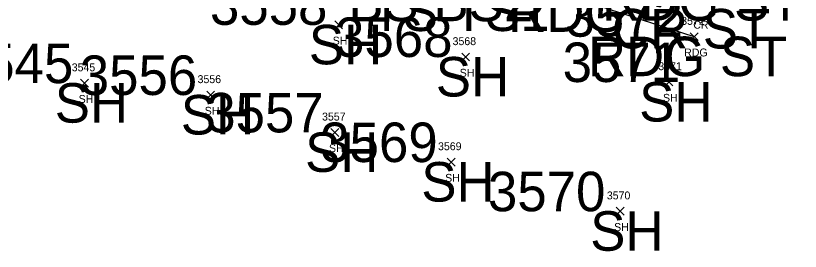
# Model space of a CAD drawing. Extents: x 1616840 to 1618410, y 488554 to 491945.
# Drawn here: x 1617625.1 to 1617823.8, y 491702.9 to 491762.5 of the extents above; entities that cross this region are included whole.
import ezdxf

# ---------------------------------------------------------------- set-up
doc = ezdxf.new("R2010")
doc.units = 0
for name, color, linetype in [('C_A', 7, 'Continuous'), ('C_I', 7, 'Continuous'), ('L_A', 7, 'Continuous'), ('L_I', 7, 'Continuous'), ('L_TIC', 7, 'Continuous'), ('P_A', 7, 'Continuous'), ('P_I', 7, 'Continuous'), ('P_TIC', 7, 'Continuous'), ('PEU', 7, 'Continuous')]:
    doc.layers.add(name, color=color, linetype=linetype)

msp = doc.modelspace()

# ---------------------------------------------------------------- linework, layer by layer
at = {"layer": 'L_TIC'}
for points in [[(1617705.87, 491759.22), (1617707.87, 491761.22)], [(1617707.87, 491759.22), (1617705.87, 491761.22)], [(1617738.04, 491751.08), (1617740.04, 491753.08)], [(1617740.04, 491751.08), (1617738.04, 491753.08)], [(1617641.54, 491744.46), (1617643.54, 491746.46)], [(1617643.54, 491744.46), (1617641.54, 491746.46)], [(1617789.52, 491744.74), (1617791.52, 491746.74)], [(1617791.52, 491744.74), (1617789.52, 491746.74)], [(1617673.46, 491741.46), (1617675.46, 491743.46)], [(1617675.46, 491741.46), (1617673.46, 491743.46)], [(1617704.93, 491731.99), (1617706.93, 491733.99)], [(1617706.93, 491731.99), (1617704.93, 491733.99)], [(1617734.36, 491724.48), (1617736.36, 491726.48)], [(1617736.36, 491724.48), (1617734.36, 491726.48)], [(1617777.14, 491712.03), (1617779.14, 491714.03)], [(1617779.14, 491712.03), (1617777.14, 491714.03)]]:
    msp.add_lwpolyline(points, dxfattribs=at)
at = {"layer": 'P_TIC'}
for points in [[(1617795.88, 491756.22), (1617797.88, 491758.22)], [(1617797.88, 491756.22), (1617795.88, 491758.22)]]:
    msp.add_lwpolyline(points, dxfattribs=at)
at = {"layer": 'PEU'}
msp.add_lwpolyline([(1617796.88, 491757.22), (1617762.35, 491768.44), (1617731.78, 491778.98), (1617707.77, 491788.14), (1617695.43, 491793.63)], dxfattribs=at)
msp.add_lwpolyline([(1617796.88, 491757.22), (1617762.35, 491768.44), (1617731.78, 491778.98), (1617707.77, 491788.14), (1617695.43, 491793.63)], dxfattribs=at)

# ---------------------------------------------------------------- texts
at = {"layer": 'C_A'}
for s, p in [('BS BS2', (1617709.32, 491761.13)), ('RDG ST', (1617773.57, 491761.29)), ('TS TS1', (1617714.95, 491758.65)), ('RDG', (1617749.79, 491758.44)), ('CR ST', (1617776.07, 491754.24)), ('SH', (1617699.32, 491750.22)), ('RDG ST', (1617769.99, 491747.22)), ('SH', (1617731.48, 491742.08)), ('SH', (1617634.98, 491735.46)), ('SH', (1617782.97, 491735.74)), ('SH', (1617666.9, 491732.46)), ('SH', (1617698.37, 491722.99)), ('SH', (1617727.8, 491715.48)), ('SH', (1617770.58, 491703.03))]:
    msp.add_text(s, height=10, dxfattribs=at).set_placement(p)
at = {"layer": 'C_I'}
for s, p in [('3558', (1617674.28, 491760.22)), ('3572', (1617764.29, 491757.22)), ('3568', (1617705.97, 491752.08)), ('3545', (1617609.94, 491745.46)), ('3571', (1617763.6, 491745.74)), ('3556', (1617641.31, 491742.46)), ('3557', (1617673.34, 491732.99)), ('3569', (1617702.21, 491725.48)), ('3570', (1617744.68, 491713.03))]:
    msp.add_text(s, height=10, dxfattribs=at).set_placement(p)
at = {"layer": 'L_A'}
for p in [(1617705.36, 491755.22), (1617737.53, 491747.08), (1617641.03, 491740.46), (1617789.01, 491740.74), (1617672.95, 491737.46), (1617704.42, 491727.99), (1617733.85, 491720.48), (1617776.63, 491708.03)]:
    msp.add_text('SH', height=2, dxfattribs=at).set_placement(p)
at = {"layer": 'L_I'}
for s, p in [('3568', (1617735.73, 491755.08)), ('3545', (1617639.28, 491748.46)), ('3571', (1617787.83, 491748.74)), ('3556', (1617671.15, 491745.46)), ('3557', (1617702.67, 491735.99)), ('3569', (1617732.04, 491728.48)), ('3570', (1617774.79, 491716.03))]:
    msp.add_text(s, height=2, dxfattribs=at).set_placement(p)
at = {"layer": 'P_A'}
for s, p in [('CR', (1617796.67, 491759.24)), ('RDG', (1617794.37, 491752.22))]:
    msp.add_text(s, height=2, dxfattribs=at).set_placement(p)
at = {"layer": 'P_I'}
msp.add_text('3572', height=2, dxfattribs=at).set_placement((1617793.62, 491760.22))

doc.saveas('drawing.dxf')
